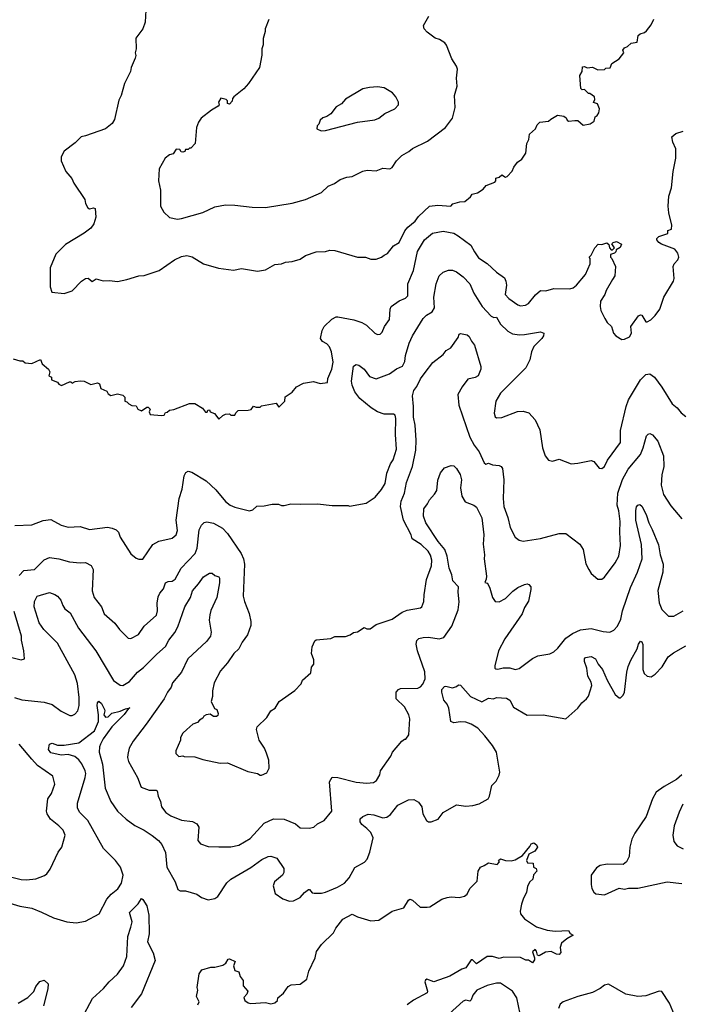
# Model space of a CAD drawing. Extents: x 1678431 to 1860718, y 384618 to 522882.
# Tile 419 of 473: x 1798633 to 1803590, y 480197 to 487573. Entities that reach past the tile are written whole.
import ezdxf

# ---------------------------------------------------------------- set-up
doc = ezdxf.new("R2010")
doc.units = 0

msp = doc.modelspace()

# ---------------------------------------------------------------- linework, layer by layer
at = {"layer": '0CON10XD'}
for points in [[(1799577.5, 487645), (1799573.3, 487555), (1799556.7, 487505), (1799503.3, 487435), (1799506.7, 487355), (1799497.5, 487325), (1799502.5, 487305), (1799497.5, 487285), (1799467.5, 487215), (1799462.5, 487185), (1799417.5, 487095), (1799392.5, 487005), (1799375, 486970), (1799343.3, 486825), (1799325, 486796.7), (1799275, 486756.2), (1799125, 486702.5), (1799093.3, 486695), (1799049.2, 486650.8), (1798965, 486587.5), (1798943.3, 486545), (1798943.3, 486515), (1798978.8, 486435), (1799022.3, 486382.3), (1799037.7, 486347.7), (1799120, 486225), (1799126.7, 486195), (1799143.9, 486163.9), (1799155, 486156.7), (1799185, 486163.8), (1799197.5, 486157.5), (1799203.8, 486095), (1799188.8, 486045), (1799165, 486011.2), (1799116.6, 485973.4), (1798975, 485888.8), (1798902.7, 485817.3), (1798860.8, 485715), (1798861.2, 485571.2), (1798873, 485533), (1798965, 485521.2), (1799025, 485542.5), (1799095, 485614.3), (1799125, 485633.8), (1799145, 485637.5), (1799175, 485612.5), (1799205, 485632.5), (1799257.7, 485617.7), (1799305, 485618.8), (1799365, 485610.8), (1799435, 485625.6), (1799525, 485654.3), (1799565, 485655.7), (1799676.8, 485693.2), (1799793.8, 485775), (1799845, 485798.6), (1799885, 485807.1), (1799925, 485796.2), (1800010, 485745), (1800121.7, 485711.7), (1800235, 485696), (1800295, 485710), (1800415, 485690), (1800475, 485700), (1800545, 485738.8), (1800595, 485743.3), (1800625, 485756.2), (1800675, 485761.2), (1800735, 485778.8), (1800775, 485806), (1800855, 485833.8), (1800923.6, 485836.4), (1800956.4, 485846.4), (1800993, 485843), (1801165, 485794), (1801225, 485793.3), (1801265, 485780), (1801305, 485780), (1801345, 485793.3), (1801365, 485810), (1801388.3, 485821.7), (1801435, 485880), (1801475, 485904), (1801518.8, 485991.2), (1801540.4, 486019.6), (1801595.7, 486065), (1801621.1, 486098.9), (1801703.3, 486175), (1801765, 486184.4), (1801863, 486177), (1801877.5, 486192.5), (1801931.7, 486208.3), (1801968.2, 486211.8), (1802010, 486245), (1802024.4, 486265.6), (1802062.5, 486275), (1802105, 486303.3), (1802129.3, 486330.7), (1802192.5, 486355), (1802200, 486365), (1802200, 486385), (1802225, 486392.5), (1802245, 486410), (1802273.6, 486393.6), (1802285, 486397.5), (1802322, 486438), (1802335, 486467.5), (1802363.3, 486505), (1802395, 486527.5), (1802425, 486572.5), (1802433.3, 486645), (1802447.5, 486675), (1802453.8, 486715), (1802497.5, 486755), (1802510, 486785), (1802530, 486805), (1802595, 486812.5), (1802611.7, 486828.3), (1802663.3, 486856.7), (1802710.7, 486850.7), (1802728.3, 486838.3), (1802735, 486820), (1802745, 486812.5), (1802793, 486817), (1802815, 486817.5), (1802855, 486783.3), (1802907, 486793), (1802936.1, 486813.9), (1802943.8, 486846.2), (1802960, 486855), (1802972.5, 486875), (1802977.5, 486905), (1802963, 486943), (1802933, 486953), (1802942.5, 486975), (1802940, 486995), (1802905, 487020), (1802895, 487020), (1802865, 487050), (1802848.3, 487048.3), (1802838.3, 487058.3), (1802830, 487155), (1802847.5, 487185), (1802850.7, 487219.3), (1802865, 487222.5), (1802885, 487213.3), (1802925, 487217.5), (1802965, 487196.7), (1803015, 487200), (1803025, 487210), (1803058.3, 487211.7), (1803070, 487245), (1803125, 487280), (1803160, 487325), (1803152.5, 487345), (1803165, 487362.5), (1803188.3, 487371.7), (1803215, 487396.7), (1803260, 487405), (1803267.5, 487455), (1803283, 487467), (1803315, 487477.5), (1803329.3, 487490.7), (1803363.3, 487535), (1803385, 487577.5)], [(1799815, 486080), (1799845, 486084), (1800005, 486129.2), (1800095, 486170.8), (1800174.2, 486185.8), (1800245, 486184.3), (1800375, 486167.5), (1800475, 486166), (1800675, 486197.5), (1800775, 486226), (1800895, 486278.8), (1800944.5, 486325.5), (1800992.5, 486345), (1801035, 486376.7), (1801085, 486393.3), (1801125, 486398.8), (1801205, 486439.2), (1801236.1, 486446.1), (1801305, 486442), (1801355, 486460.8), (1801406.7, 486455), (1801424.2, 486465.8), (1801455, 486516.2), (1801496.2, 486555), (1801548.8, 486585), (1801575, 486607.5), (1801687.3, 486662.7), (1801823.8, 486765), (1801876, 486835), (1801895.8, 486914.2), (1801890, 487005), (1801912, 487075), (1801906.2, 487135), (1801913.6, 487203.6), (1801905.9, 487225.9), (1801870.5, 487280.5), (1801831.7, 487381.7), (1801819.3, 487399.3), (1801777.5, 487425), (1801745.8, 487435.8), (1801685, 487480), (1801663.8, 487505), (1801659.5, 487530.5), (1801699.5, 487600.5)], [(1800500, 487575), (1800472.5, 487505), (1800472.5, 487485), (1800457, 487433), (1800456.7, 487385), (1800447.5, 487355), (1800447, 487307), (1800430, 487215), (1800347.5, 487095), (1800312.5, 487055), (1800237.5, 486995), (1800228.3, 486981.7), (1800226.1, 486963.9), (1800205, 486940), (1800190, 486945), (1800190, 486965), (1800180, 486975), (1800140, 486985), (1800123.3, 486955), (1800127.5, 486935), (1800120, 486925), (1800070, 486895), (1799993.3, 486835), (1799973.8, 486805), (1799958.8, 486765), (1799947.5, 486645), (1799915, 486610), (1799905, 486610), (1799895, 486600), (1799875, 486600), (1799870, 486585), (1799855, 486580), (1799843.6, 486583.6), (1799831.7, 486601.7), (1799805, 486602.5), (1799782.3, 486567.7), (1799755, 486560), (1799723.3, 486535), (1799676.7, 486455), (1799673.6, 486366.4), (1799686.7, 486295), (1799687, 486177), (1799711.7, 486131.7), (1799755, 486092.5), (1799815, 486080)], [(1800890.7, 486740.7), (1800925, 486743.3), (1801165, 486806), (1801295, 486822), (1801325, 486836.2), (1801368.8, 486871.2), (1801443.3, 486905), (1801470, 486935), (1801470, 486955), (1801451.2, 486995), (1801425.9, 487025.9), (1801363.9, 487063.9), (1801315, 487071.2), (1801255, 487066.2), (1801205, 487054), (1801075, 486976.7), (1801045, 486943.3), (1801005, 486920), (1800965, 486867.5), (1800935, 486847.5), (1800905, 486836.7), (1800885, 486820), (1800875, 486790), (1800863, 486777), (1800860, 486755), (1800890.7, 486740.7)], [(1800914.7, 485275.3), (1800970.5, 485329.5), (1801003.5, 485346.5), (1801017.4, 485347.4), (1801135.3, 485325.3), (1801196.2, 485305), (1801232, 485285), (1801295, 485226), (1801315, 485216), (1801335, 485216.2), (1801347.9, 485232.1), (1801365.7, 485275), (1801403.2, 485326.8), (1801407.9, 485405), (1801415.5, 485425), (1801475, 485466.5), (1801523.4, 485486.6), (1801540.4, 485505), (1801541.5, 485595), (1801584.6, 485695), (1801614.1, 485835.9), (1801665.4, 485924.6), (1801725, 485973.1), (1801805, 485988.9), (1801885, 485973.6), (1801919.2, 485955), (1802012.9, 485885), (1802040, 485835), (1802069.9, 485789.9), (1802135, 485746.7), (1802205, 485681.4), (1802265, 485640), (1802276.7, 485615), (1802280.3, 485585), (1802271.4, 485515), (1802298, 485485), (1802365, 485436), (1802385, 485430), (1802422.5, 485435), (1802445, 485447.5), (1802497.3, 485512.7), (1802535, 485543.8), (1802575, 485542), (1802635, 485558.8), (1802755, 485558), (1802780, 485565), (1802805, 485583.8), (1802873.3, 485665), (1802906.7, 485745), (1802907.5, 485785), (1802900, 485795), (1802915, 485810), (1802942.5, 485865), (1802968.3, 485891.7), (1802995, 485890), (1803031.7, 485901.7), (1803048.3, 485888.3), (1803053, 485863), (1803065, 485850), (1803075, 485850), (1803090, 485865), (1803070, 485895), (1803080, 485905), (1803105, 485912.5), (1803141.7, 485891.7), (1803133, 485867), (1803101.7, 485848.3), (1803100, 485835), (1803090, 485825), (1803060, 485815), (1803060, 485795), (1803070, 485785), (1803097.5, 485725), (1803091.2, 485655), (1803074.2, 485625.8), (1803028, 485545), (1803018, 485515), (1802984.4, 485465.6), (1802982, 485425), (1802988, 485395), (1803016.2, 485335), (1803034.2, 485304.2), (1803067.5, 485275), (1803083.3, 485225), (1803100, 485205), (1803145, 485176.2), (1803165, 485178.8), (1803201.7, 485198.3), (1803216.7, 485225), (1803213.3, 485275), (1803270, 485355), (1803285, 485362.5), (1803295, 485360), (1803325, 485310), (1803335, 485310), (1803362.5, 485325), (1803395, 485356.7), (1803429.2, 485405), (1803460, 485495), (1803532, 485615), (1803536, 485635), (1803530, 485725), (1803536.7, 485745), (1803563.3, 485775), (1803571.2, 485795), (1803564.2, 485824.2), (1803541.2, 485855), (1803442.3, 485892.3), (1803422.5, 485905), (1803407.5, 485925), (1803407.5, 485935), (1803421.7, 485948.3), (1803488.3, 485971.7), (1803490, 485995), (1803516.4, 486003.6), (1803520, 486035), (1803496.2, 486125), (1803490.8, 486175), (1803497.9, 486252.1), (1803517.4, 486312.6), (1803528.1, 486435), (1803549.1, 486535), (1803550, 486605), (1803525.7, 486655), (1803520, 486695), (1803548.8, 486721.2), (1803605, 486738)], [(1798596.4, 483783.6), (1798725, 483790), (1798808.9, 483821.1), (1798865, 483830), (1798943.3, 483786.7), (1798995, 483771.4), (1799085, 483776.9), (1799157, 483753), (1799291.7, 483771.7), (1799326.7, 483765), (1799355, 483752.5), (1799374.2, 483735), (1799386.6, 483696.6), (1799465, 483572.5), (1799505, 483540), (1799525, 483532.5), (1799555, 483532.5), (1799629.5, 483640.5), (1799675, 483666), (1799775, 483688), (1799805.5, 483714.5), (1799814.3, 483745.7), (1799806.1, 483825), (1799827.5, 483985), (1799850, 484055), (1799865.6, 484155), (1799878.3, 484181.7), (1799895, 484190), (1799923.4, 484183.4), (1800029.1, 484119.1), (1800102, 484052), (1800175, 483964.4), (1800210, 483935), (1800245, 483920), (1800355, 483893.8), (1800378.8, 483901.2), (1800410.7, 483929.3), (1800465, 483931.2), (1800525, 483943.3), (1800573, 483943), (1800595, 483932.5), (1800615, 483932.5), (1800665, 483946.7), (1800735, 483942.5), (1800865, 483946.7), (1800975, 483933.3), (1801095, 483932.5), (1801105, 483927.5), (1801228.3, 483951.7), (1801296.7, 483995), (1801345, 484052.5), (1801372.4, 484097.6), (1801384.5, 484175), (1801411.1, 484245), (1801430.9, 484275), (1801457.3, 484355), (1801448.8, 484465), (1801450.7, 484585), (1801445, 484610.8), (1801435, 484617.9), (1801365, 484617.2), (1801314.8, 484634.8), (1801266.4, 484666.4), (1801181.2, 484735), (1801144.6, 484785), (1801123.6, 484835), (1801118.9, 484865), (1801135, 484976.7), (1801155, 484991.2), (1801173.3, 484985), (1801215, 484954), (1801255, 484901.1), (1801305, 484882.1), (1801405, 484919.5), (1801455, 484956.7), (1801502.1, 484977.9), (1801518.6, 485011.4), (1801523.3, 485056.7), (1801551.1, 485148.9), (1801576.7, 485205), (1801657.1, 485335), (1801680.9, 485359.1), (1801724.3, 485385.7), (1801740, 485415), (1801735.6, 485495), (1801753.3, 485595), (1801775.8, 485655), (1801805, 485681.4), (1801845, 485697.1), (1801876.8, 485696.8), (1801905, 485684.3), (1801956, 485646), (1802005, 485594), (1802035.8, 485525), (1802098.1, 485425), (1802165, 485352.9), (1802185, 485342.5), (1802205, 485345.8), (1802235, 485292), (1802289.3, 485239.3), (1802325, 485220.8), (1802376.8, 485213.2), (1802415, 485214.4), (1802535, 485235.8), (1802560, 485225), (1802558, 485205), (1802546, 485185), (1802485.5, 485124.5), (1802467.1, 485085), (1802455.5, 485024.5), (1802425.8, 484965), (1802234.5, 484775.5), (1802200, 484715), (1802189.2, 484625), (1802195, 484597.5), (1802205, 484590), (1802245, 484592), (1802362.9, 484637.1), (1802405, 484640), (1802446.8, 484626.8), (1802495, 484576.7), (1802529.7, 484499.7), (1802550, 484365), (1802570, 484305), (1802595, 484272.5), (1802625, 484266.7), (1802675, 484281.2), (1802765, 484246.2), (1802815, 484250), (1802915, 484270), (1802935, 484262.5), (1802973.9, 484213.9), (1802995, 484211.2), (1803015, 484226.2), (1803037.9, 484272.1), (1803134.3, 484405), (1803134.4, 484495), (1803177.8, 484675), (1803195.6, 484725), (1803284.2, 484875), (1803325, 484914), (1803355, 484920), (1803388.8, 484895), (1803445, 484821.2), (1803522, 484695), (1803559.2, 484665), (1803588.3, 484628.3), (1803625, 484600)], [(1798585, 485032.5), (1798635, 485017.5), (1798657, 485017), (1798675, 485002.5), (1798725, 484996.7), (1798788, 485028), (1798800, 484995), (1798847.5, 484955), (1798857.5, 484935), (1798850, 484905), (1798870, 484895), (1798870, 484875), (1798915, 484857.5), (1798925, 484842.5), (1798945, 484832.5), (1799005, 484860), (1799015, 484860), (1799025, 484850), (1799048.3, 484861.7), (1799085, 484866.7), (1799116.4, 484866.4), (1799165, 484840), (1799215, 484852.5), (1799230, 484845), (1799240.7, 484810.7), (1799285, 484790), (1799295, 484770), (1799315, 484757.5), (1799365, 484770), (1799405, 484760), (1799420, 484745), (1799420, 484715), (1799435, 484710), (1799450, 484695), (1799473.6, 484683.6), (1799505, 484680), (1799517.5, 484655), (1799545, 484643.8), (1799585, 484670), (1799595, 484670), (1799610, 484655), (1799602.5, 484635), (1799610, 484615), (1799695, 484607.5), (1799715, 484610), (1799725, 484630), (1799738.3, 484631.7), (1799755, 484647.5), (1799787, 484653), (1799905, 484697.5), (1799945, 484697.5), (1800003, 484663), (1800025, 484632.5), (1800037, 484633), (1800041.7, 484648.3), (1800055, 484650), (1800060, 484635), (1800093, 484623), (1800125, 484580), (1800155, 484607.5), (1800175, 484617.5), (1800205, 484620), (1800215, 484610), (1800245, 484610), (1800251.7, 484628.3), (1800270, 484645), (1800345, 484647.5), (1800366.2, 484653.8), (1800385, 484677.5), (1800405, 484670), (1800435, 484670), (1800445, 484680), (1800555, 484700), (1800575, 484670), (1800620, 484715), (1800621.7, 484748.3), (1800675, 484782.5), (1800706.4, 484823.6), (1800759.3, 484850.7), (1800835, 484863.3), (1800885, 484846.7), (1800940, 484855), (1800942.5, 484885), (1800972.9, 484955), (1800982.1, 485007.9), (1800969.1, 485085), (1800955, 485122), (1800935, 485144.4), (1800902.6, 485162.6), (1800886.7, 485185), (1800898.2, 485245), (1800914.7, 485275.3)], [(1798629.8, 483410.2), (1798665, 483446.9), (1798745, 483453.1), (1798815, 483527.1), (1798857, 483543), (1798925, 483533.3), (1799005, 483511.9), (1799085, 483504.3), (1799125, 483507.5), (1799168.8, 483485), (1799182.5, 483455), (1799176.9, 483295), (1799191.4, 483245), (1799245.7, 483175), (1799265, 483122), (1799345, 483052), (1799380, 483005), (1799445, 482940), (1799465, 482936.2), (1799522, 482968), (1799565, 483028.6), (1799657, 483113), (1799664.6, 483145), (1799663.1, 483203.1), (1799669.5, 483250.5), (1799683.1, 483276.9), (1799711.4, 483308.6), (1799725.6, 483354.4), (1799745, 483364.3), (1799775, 483367.8), (1799798.3, 483381.7), (1799841.9, 483465), (1799948.8, 483575), (1799963.8, 483615), (1799978.6, 483751.4), (1799994.6, 483785.4), (1800015, 483806.2), (1800035, 483812), (1800085, 483801.4), (1800153.6, 483763.6), (1800190.8, 483725), (1800292.7, 483575), (1800310, 483535), (1800316.4, 483495), (1800308.1, 483255), (1800317.1, 483215), (1800352.5, 483125), (1800365.7, 483065), (1800364.2, 483035), (1800340, 482965), (1800300.3, 482909.7), (1800275, 482858.8), (1800236.2, 482825), (1800190, 482755), (1800136.7, 482695), (1800088.8, 482605), (1800076.7, 482545), (1800078.3, 482501.7), (1800067.5, 482465), (1800091.7, 482411.7), (1800110, 482405), (1800120, 482375), (1800118.3, 482361.7), (1800107, 482353), (1800085, 482352.5), (1800059.3, 482369.3), (1800030, 482365), (1800013.6, 482356.4), (1800005, 482340), (1799980, 482325), (1799965, 482307.5), (1799930, 482295), (1799885, 482256.7), (1799855, 482227.5), (1799837.5, 482195), (1799837.5, 482175), (1799803, 482097), (1799802.5, 482075), (1799825, 482052.5), (1799855, 482057.5), (1799865, 482052.5), (1799945, 482050), (1800005, 482030), (1800135, 482004.2), (1800190, 482005), (1800341.2, 481941.2), (1800415, 481926.7), (1800435, 481912.5), (1800445, 481912.5), (1800485, 481930), (1800503, 481967), (1800500, 482025), (1800482.5, 482077.5), (1800466.7, 482115), (1800426.7, 482175), (1800406.7, 482255), (1800413.3, 482275), (1800484.1, 482345.9), (1800513.8, 482395), (1800546.7, 482415), (1800576.7, 482465), (1800695, 482547.5), (1800743, 482597), (1800752.5, 482625), (1800815, 482680), (1800818.3, 482721.7), (1800837.5, 482745), (1800836.4, 482776.4), (1800820, 482825), (1800823.3, 482875), (1800845, 482920), (1800855, 482926.7), (1800965, 482936.2), (1800995, 482951.2), (1801075, 482953.3), (1801110, 482965), (1801135, 482983.3), (1801165, 482987.5), (1801215, 483018.8), (1801235, 483010), (1801259.3, 483010.7), (1801305, 483043.3), (1801425, 483081.2), (1801497.5, 483135), (1801535, 483150), (1801635, 483166.7), (1801646.2, 483175), (1801661.2, 483215), (1801662.9, 483265), (1801681.5, 483378.5), (1801718, 483482), (1801720, 483525), (1801712, 483562), (1801692.8, 483592.8), (1801641.3, 483641.3), (1801573.6, 483685), (1801565.4, 483715), (1801507.5, 483825), (1801485.5, 483925), (1801491.2, 483965), (1801516.6, 484025), (1801530.5, 484105), (1801576.2, 484225), (1801601.8, 484348.2), (1801604.4, 484424.4), (1801596.2, 484535), (1801584.6, 484595.4), (1801584.6, 484675), (1801575.8, 484754.2), (1801586, 484795), (1801609.2, 484825), (1801635, 484882.9), (1801670.7, 484929.3), (1801728.8, 485005), (1801805, 485063.8), (1801829.2, 485095), (1801864.5, 485115.5), (1801918.3, 485191.7), (1801925, 485217.5), (1801935, 485221.2), (1801985, 485213.3), (1802000.5, 485200.5), (1802017.5, 485165), (1802041.9, 485135), (1802088.1, 484975), (1802087.5, 484955), (1802068.8, 484905), (1802045, 484891.9), (1801991.1, 484878.9), (1801947.2, 484822.8), (1801915.5, 484765), (1801923.5, 484685), (1802005, 484445.5), (1802037.8, 484385), (1802074.7, 484334.7), (1802112.4, 484252.4), (1802125, 484244), (1802145, 484251.2), (1802175, 484238.6), (1802224.4, 484234.4), (1802241.2, 484225), (1802249.7, 484209.7), (1802261.1, 484125), (1802254.4, 483985), (1802261.4, 483925), (1802290.8, 483845), (1802307.9, 483767.9), (1802345, 483696.7), (1802374.3, 483674.3), (1802405, 483666), (1802534, 483686), (1802675, 483723.8), (1802725, 483723.3), (1802830, 483645), (1802853.9, 483603.9), (1802875.9, 483495.9), (1802896.2, 483455), (1802915, 483423.3), (1802965, 483381.2), (1802995, 483381.2), (1803015, 483396.2), (1803095.8, 483505), (1803122.9, 483555), (1803135.6, 483635), (1803129.5, 483735), (1803132.1, 483815), (1803122.6, 483892.6), (1803109.6, 483935), (1803115.4, 484025), (1803150.5, 484129.5), (1803191.5, 484205), (1803283.8, 484315), (1803305.5, 484365), (1803330, 484455), (1803340.9, 484469.1), (1803355, 484472.5), (1803375, 484462), (1803414.2, 484415), (1803456.9, 484305), (1803459.4, 484225), (1803444.3, 484164.3), (1803440.6, 484085), (1803457.1, 484015), (1803510.7, 483930.7), (1803594.3, 483834.3)], [(1798595, 482496.5), (1798648.9, 482478.9), (1798815, 482460), (1798875, 482442.5), (1798942.6, 482392.6), (1799008.8, 482361.2), (1799025, 482360.8), (1799045, 482370.8), (1799068.1, 482395), (1799078.2, 482435), (1799079.3, 482495), (1799065, 482600), (1799047.1, 482665), (1798915, 482901.9), (1798813.7, 483003.7), (1798778, 483055), (1798742, 483175), (1798743.1, 483215), (1798764.7, 483255.3), (1798855, 483280.8), (1798895, 483268), (1798915, 483253.8), (1798940, 483225), (1798955.6, 483185), (1798970.2, 483160.2), (1799010, 483130), (1799072.5, 483015), (1799204.6, 482844.6), (1799335, 482622), (1799385, 482587.1), (1799405, 482584.4), (1799455, 482614.3), (1799515, 482684.3), (1799560.2, 482719.8), (1799659.4, 482820.6), (1799725, 482877.1), (1799750, 482925), (1799795, 482982.9), (1799817.9, 483025), (1799869.6, 483175), (1799913.6, 483245), (1799928.6, 483295), (1799973.8, 483346.2), (1800010.8, 483399.2), (1800055, 483425.8), (1800075.6, 483425.6), (1800095, 483408.8), (1800125, 483398.8), (1800129.1, 483389.1), (1800129.5, 483355), (1800108.8, 483245), (1800063.9, 483146.1), (1800056.7, 483115), (1800052.2, 483075), (1800067.1, 482985), (1800062.9, 482955), (1800033.5, 482915), (1799892.2, 482785), (1799844.4, 482685), (1799778.1, 482605), (1799766.9, 482573.1), (1799739.4, 482535), (1799715.6, 482485), (1799581.1, 482295), (1799482.2, 482167.8), (1799452.9, 482115), (1799442, 482068), (1799440, 482045), (1799448.1, 482015), (1799515.7, 481895), (1799543.6, 481823.6), (1799601.9, 481801.9), (1799655, 481800), (1799662.5, 481795), (1799669.2, 481755), (1799687.3, 481717.3), (1799695.6, 481675), (1799728.6, 481635), (1799765, 481608.6), (1799845, 481577.1), (1799927.1, 481567.1), (1799959.2, 481549.2), (1799976.2, 481525), (1799968.8, 481425), (1799988.3, 481398.3), (1800045, 481380), (1800126.1, 481376.1), (1800215.9, 481375.9), (1800275, 481390), (1800360.2, 481439.8), (1800465, 481552.9), (1800535, 481585.6), (1800615, 481583.1), (1800698.3, 481548.3), (1800735, 481518), (1800802.9, 481517.1), (1800835.6, 481524.4), (1800865, 481548), (1800915, 481573.8), (1800972, 481645), (1800953.4, 481863.4), (1800975, 481898.8), (1801016.6, 481896.6), (1801155, 481862.2), (1801235, 481854.3), (1801285, 481858), (1801307.3, 481872.7), (1801331.2, 481915), (1801336.7, 481945), (1801413.8, 482056.2), (1801426.2, 482085), (1801495, 482167.5), (1801515, 482182.5), (1801525, 482182.5), (1801548.8, 482215), (1801556, 482335), (1801549.2, 482365), (1801515.6, 482425.6), (1801453.3, 482485), (1801452.5, 482535), (1801470, 482555), (1801487.3, 482562.7), (1801615, 482564.2), (1801635, 482574), (1801652.9, 482595), (1801671.1, 482635), (1801668.7, 482688.7), (1801614.6, 482845), (1801604.5, 482895), (1801608.9, 482921.1), (1801623.8, 482936.2), (1801655, 482945.6), (1801695, 482947.8), (1801775, 482935.6), (1801810.8, 482945), (1801870.6, 483029.4), (1801917.8, 483152.2), (1801927, 483213), (1801919.1, 483285), (1801921.9, 483325), (1801878.7, 483368.7), (1801870.8, 483415), (1801850, 483465), (1801835.8, 483555), (1801817.7, 483605), (1801768.3, 483665), (1801676.5, 483805), (1801657.9, 483855), (1801660.4, 483909.6), (1801688.8, 483945), (1801702.9, 483977.1), (1801740.2, 484019.8), (1801757.9, 484045), (1801765, 484122.5), (1801785, 484178.8), (1801816.2, 484215), (1801865, 484232.5), (1801885, 484230), (1801905, 484212), (1801933.3, 484165), (1801944.5, 484125), (1801935.3, 484065), (1801944.7, 484004.7), (1801972, 483962), (1802035, 483936.8), (1802055, 483921.2), (1802095, 483842.5), (1802111.7, 483715), (1802106.6, 483645), (1802116.3, 483565), (1802113.6, 483535), (1802131.1, 483405), (1802129.1, 483380.9), (1802117, 483357), (1802135, 483350.8), (1802142, 483342), (1802155.5, 483315), (1802175, 483243.8), (1802195, 483214), (1802225, 483210.8), (1802272.6, 483237.4), (1802328, 483292), (1802365, 483319.2), (1802415, 483342), (1802435, 483346), (1802448.3, 483341.7)], [(1802448.3, 483341.7), (1802463.3, 483325), (1802463.8, 483305), (1802445, 483217.5), (1802415, 483170), (1802398.7, 483121.3), (1802269.2, 482935), (1802220.8, 482845), (1802192, 482732), (1802192.5, 482715), (1802200, 482710), (1802215, 482708), (1802255, 482718.5), (1802305, 482716.5), (1802345, 482705.6), (1802376.6, 482713.4), (1802475, 482788.6), (1802515, 482807.1), (1802605, 482821.4), (1802635, 482838), (1802665, 482864.2), (1802725, 482938.6), (1802775, 482975.6), (1802835, 483002.2), (1802915, 483013.1), (1803005, 482988.6), (1803055, 482984.2), (1803085, 482999.2), (1803111.5, 483028.5), (1803137.9, 483082.1), (1803148.5, 483145), (1803210.1, 483319.9), (1803261.5, 483435), (1803295.9, 483535), (1803292, 483642), (1803250.3, 483825), (1803248.9, 483895), (1803255, 483923.8), (1803265, 483935.7), (1803280.3, 483940.3), (1803295, 483929.2), (1803326.6, 483866.6), (1803346.2, 483805), (1803372.9, 483755), (1803418.8, 483638.8), (1803433.1, 483565), (1803455.6, 483495), (1803452.7, 483435), (1803413.2, 483296.8), (1803424.4, 483205), (1803444.2, 483155), (1803493.3, 483105), (1803535, 483104.4), (1803605, 483144.3)], [(1798575, 482794), (1798645, 482777.5), (1798670, 482785), (1798663.3, 482845), (1798646.2, 482925), (1798645.8, 482955), (1798590.2, 483140.2)], [(1798535, 480963.1), (1798635, 480933.1), (1798725, 480916.2), (1798795, 480887.5), (1798885, 480845.7), (1798985, 480814.3), (1799055, 480807.5), (1799125, 480820), (1799228.8, 480875), (1799286.7, 480983.3), (1799317.8, 481022.2), (1799368.5, 481061.5), (1799395.6, 481105), (1799407.8, 481165), (1799388.9, 481225), (1799351.9, 481275), (1799260.5, 481365), (1799144.2, 481574.2), (1799084.6, 481635), (1799067.2, 481665), (1799067, 481703), (1799123.6, 481895), (1799127.3, 481925), (1799122.9, 481947.1), (1799099.1, 481999.1), (1799075, 482028.9), (1799045, 482052.7), (1798995, 482067.3), (1798944.1, 482064.1), (1798865, 482080.6), (1798848.6, 482105), (1798856.7, 482145), (1798875, 482154), (1798915, 482139.4), (1798965, 482139.2), (1799075, 482156.4), (1799193.6, 482246.4), (1799222.3, 482315), (1799223.3, 482365), (1799213.3, 482435), (1799215.7, 482455), (1799225, 482468), (1799245, 482450), (1799268.1, 482405), (1799270.8, 482395), (1799262.5, 482365), (1799275, 482348), (1799295, 482350), (1799322.4, 482377.6), (1799385, 482391.9), (1799425, 482410.6), (1799457.5, 482417.5), (1799447, 482413), (1799415, 482368.6), (1799323.6, 482276.4), (1799257.5, 482185), (1799237.5, 482145), (1799230, 482125), (1799227.9, 482085), (1799252.9, 481995), (1799273.5, 481815), (1799315.6, 481715), (1799364.6, 481644.6), (1799430, 481585), (1799496.4, 481536.4), (1799565, 481501.9), (1799625, 481462.2), (1799673.1, 481425), (1799698.1, 481395), (1799726.2, 481335), (1799734.8, 481224.8), (1799796.9, 481115), (1799817.3, 481057.3), (1799835, 481046.2), (1799875, 481046), (1799961.3, 481021.3), (1799995, 480997.5), (1800045, 480980), (1800095, 480990), (1800116.6, 481003.4), (1800184, 481106), (1800214.4, 481135), (1800365, 481222.5), (1800448.1, 481281.9), (1800495, 481304.4), (1800515, 481306.7), (1800560.5, 481290.5), (1800612.5, 481215), (1800612.5, 481185), (1800602, 481165), (1800543.3, 481115), (1800531.2, 481085), (1800547.7, 481027.7), (1800605, 480986.2), (1800655, 480968.8), (1800685, 480971.2), (1800735, 480996.7), (1800767.5, 481035), (1800797, 481057), (1800805, 481057.5), (1800825, 481032.5), (1800839.3, 481029.3), (1800895, 481030.6), (1800925, 481038.1), (1801015, 481073.3), (1801067.1, 481105), (1801100.8, 481145), (1801145, 481221.2), (1801217.3, 481262.7), (1801237, 481283), (1801256.4, 481336.4), (1801281.4, 481445), (1801264.2, 481485), (1801235, 481514.3), (1801197.5, 481545), (1801183.1, 481565), (1801183.3, 481586.7), (1801203.8, 481605), (1801245, 481621.5), (1801287.4, 481617.4), (1801354.6, 481594.6), (1801385, 481599.5), (1801410.8, 481619.2), (1801465, 481688.1), (1801545, 481727.8), (1801585, 481730), (1801621.9, 481711.9), (1801645.8, 481675), (1801653, 481623), (1801680, 481575), (1801695, 481563.8), (1801715, 481563.3), (1801767.5, 481585), (1801806.2, 481635), (1801905, 481692), (1801975, 481680), (1802027, 481687), (1802075, 481697.5), (1802142.5, 481735), (1802153.3, 481755), (1802171.2, 481835), (1802202.3, 481867.7), (1802225.8, 481914.2), (1802230, 481935), (1802205.5, 482085.5), (1802175.8, 482135), (1802118.5, 482208.5), (1802065, 482265.7), (1802016.6, 482296.6), (1801975, 482310), (1801935, 482313.1), (1801885, 482304.4), (1801864.5, 482314.5), (1801848.1, 482415), (1801835.4, 482445.4), (1801810, 482475), (1801795.6, 482535), (1801796.9, 482555), (1801815, 482578), (1801825, 482581.2), (1801875, 482566.7), (1801905, 482576.7), (1801920.8, 482589.2), (1801935, 482588.6), (1802011.8, 482501.8), (1802095, 482462), (1802145, 482489.1), (1802184.2, 482485.8), (1802205, 482494.2), (1802280.9, 482490.9), (1802306, 482475), (1802332.7, 482422.7), (1802435, 482363.8), (1802555, 482364.3), (1802725, 482336.7), (1802813.8, 482415), (1802843.8, 482455), (1802880, 482485), (1802894.2, 482505), (1802919.4, 482585), (1802915, 482610), (1802889.5, 482655), (1802881.5, 482715), (1802863.9, 482766.1), (1802864, 482786), (1802872.5, 482795), (1802915, 482803.3), (1802948.5, 482785), (1802968.2, 482745), (1803000.4, 482705), (1803035, 482624), (1803095, 482516.7), (1803125, 482493.3), (1803135, 482493.3), (1803155, 482513.3), (1803165.7, 482535), (1803182.2, 482685), (1803193.1, 482726.9), (1803212.2, 482775), (1803259.1, 482860.9), (1803269.2, 482895), (1803285, 482917.5), (1803295, 482912.5), (1803301.7, 482891.7), (1803302.2, 482705), (1803312.9, 482675), (1803335, 482654.2), (1803365, 482650), (1803395, 482670.8), (1803446.1, 482723.9), (1803491.2, 482798.8), (1803530.7, 482830.7), (1803625, 482882.5)], [(1798535, 481159.5), (1798645, 481132.2), (1798685, 481128.9), (1798754.2, 481135.8), (1798818.3, 481161.7), (1798835.7, 481174.3), (1798860.5, 481209.5), (1798922.3, 481337.7), (1798948.8, 481375), (1798973.8, 481465), (1798957.5, 481502.5), (1798926.7, 481535), (1798864.1, 481584.1), (1798838.8, 481625), (1798833.9, 481643.9), (1798844.2, 481735.8), (1798870, 481775), (1798896, 481845), (1798880, 481905), (1798766.1, 481986.1), (1798722.6, 482032.6), (1798628.1, 482145)], [(1803594, 481916), (1803555, 481880.5), (1803461.3, 481828.7), (1803400.8, 481785), (1803374.5, 481735), (1803326.9, 481605), (1803241.4, 481478.6), (1803220.8, 481435), (1803205.7, 481374.3), (1803198.8, 481305), (1803178.8, 481265), (1803155, 481244), (1803035, 481246.9), (1802983.3, 481236.7), (1802955, 481218.8), (1802915.7, 481164.3), (1802914.4, 481095), (1802920, 481065), (1802935, 481036.2), (1802950, 481025), (1803014.2, 481015.8), (1803125, 481066), (1803165, 481058.8), (1803195, 481066), (1803265, 481068.1), (1803485, 481113.3), (1803595, 481103.1)], [(1803601.9, 481695), (1803573.9, 481636.1), (1803535.7, 481535), (1803525.9, 481464.1), (1803535, 481417.5), (1803560, 481385), (1803605, 481362.5)], [(1799968.3, 480191.7), (1799977.5, 480215), (1799957.5, 480255), (1799967, 480303), (1799963, 480323), (1799978, 480425), (1799998.8, 480455), (1800065, 480476), (1800095, 480476), (1800155, 480490), (1800176.2, 480505), (1800194, 480535), (1800205, 480538), (1800247, 480517), (1800233.8, 480485), (1800245, 480450), (1800275, 480440), (1800284.1, 480404.1), (1800307.5, 480375), (1800307.5, 480335), (1800341.2, 480295), (1800335, 480272.5), (1800312.5, 480247.5), (1800320, 480225), (1800345, 480208), (1800365, 480204), (1800475, 480209.4), (1800515, 480200), (1800545, 480207.1), (1800565.5, 480224.5), (1800566, 480245), (1800610.7, 480279.3), (1800645, 480330.8), (1800667.9, 480342.1), (1800735, 480347.5), (1800785.5, 480384.5), (1800800.6, 480445), (1800847.8, 480545), (1800857.6, 480592.4), (1800894.3, 480645), (1800985, 480732.5), (1801002.1, 480767.9), (1801054.7, 480835.3), (1801125, 480872.5), (1801165, 480853.3), (1801265, 480823.1), (1801325, 480828.1), (1801425, 480895.6), (1801510.5, 480919.5), (1801545, 480977.5), (1801555, 480983.3), (1801575, 480976.7), (1801634.4, 480924.4), (1801685, 480924.4), (1801705, 480928.1), (1801795, 480984.4), (1801835, 480997.5), (1801865, 481001.5), (1801925, 480996.7), (1801965, 481006.7), (1801986.9, 481023.1), (1802005, 481063.3), (1802061.3, 481118.7), (1802067.1, 481195), (1802085, 481224), (1802114.3, 481235.7), (1802145, 481257.5), (1802210, 481245), (1802227, 481263), (1802220, 481275), (1802235, 481286.7), (1802273.9, 481273.9), (1802315, 481271.2), (1802345, 481280), (1802399.5, 481310.5), (1802455, 481380), (1802465, 481400), (1802485, 481406), (1802505, 481392.5), (1802513.3, 481375), (1802493.3, 481345), (1802448.1, 481321.9), (1802430, 481275), (1802437.5, 481257.5), (1802480, 481255), (1802483, 481223), (1802503, 481213), (1802507.5, 481195), (1802483, 481167), (1802477.5, 481135), (1802456.2, 481113.8), (1802438.3, 481081.7), (1802429.2, 481035), (1802407, 480993), (1802393.2, 480946.8), (1802381.9, 480895), (1802384.4, 480874.4), (1802415, 480836), (1802505, 480778.1), (1802585, 480752), (1802645, 480744.4), (1802745, 480750), (1802757, 480727), (1802780, 480715), (1802731.7, 480688.3), (1802692.5, 480655), (1802683, 480623), (1802687.5, 480585), (1802675, 480570), (1802655, 480573.3), (1802615, 480593.3), (1802572.7, 480587.3), (1802525, 480558.8), (1802513.3, 480565), (1802505.9, 480595.9), (1802495, 480606.7), (1802475, 480590), (1802491.2, 480545), (1802490, 480530), (1802475, 480507.5), (1802445, 480526.7), (1802425, 480526.7), (1802385, 480546.7), (1802260.6, 480549.4), (1802225, 480539.2), (1802175, 480554.4), (1802135, 480555.8), (1802055, 480500.8), (1802025, 480531.2), (1802015, 480531.2), (1801975, 480469.2), (1801945, 480460), (1801855, 480407.5), (1801735, 480364), (1801684.1, 480385.9), (1801672.7, 480377.3), (1801668.8, 480365), (1801688.8, 480295), (1801685, 480283.3), (1801582.5, 480227.5), (1801535, 480192)], [(1799097.1, 480085), (1799179.5, 480240.5), (1799261.9, 480315), (1799304.1, 480365.9), (1799365, 480421.4), (1799410, 480485), (1799435.7, 480555.7), (1799443.8, 480705), (1799465, 480773.8), (1799474.5, 480815), (1799456, 480885), (1799520.2, 480949.8), (1799545, 480990), (1799555, 480982.5), (1799585.5, 480935.5), (1799600, 480865), (1799603.3, 480725), (1799591.1, 480665), (1799632.8, 480582.8), (1799648, 480525), (1799544.5, 480275.5), (1799467.7, 480172.3)], [(1798622.5, 480205), (1798695, 480248.6), (1798737.7, 480292.3), (1798755, 480330), (1798785, 480366.7), (1798815, 480377.5), (1798845, 480350), (1798843.9, 480313.9), (1798810.6, 480185)], [(1802407.3, 480005), (1802357.8, 480245), (1802324.2, 480295), (1802235, 480354.4), (1802205, 480354.4), (1802135, 480337.8), (1802058.1, 480301.9), (1802027.8, 480265), (1802015, 480229.2), (1802005, 480220.6), (1801975, 480227.5), (1801955, 480220), (1801850.8, 480125)], [(1803563.1, 480055), (1803502.7, 480205), (1803443.3, 480293.3), (1803425, 480295.6), (1803325, 480259.2), (1803264.1, 480254.1), (1803175, 480272), (1803045, 480347.5), (1803015, 480340), (1802981.9, 480315), (1802925.9, 480284.1), (1802815, 480255.5), (1802705, 480214.3), (1802682.6, 480197.4), (1802669.4, 480165)]]:
    msp.add_lwpolyline(points, dxfattribs=at)

doc.saveas('drawing.dxf')
